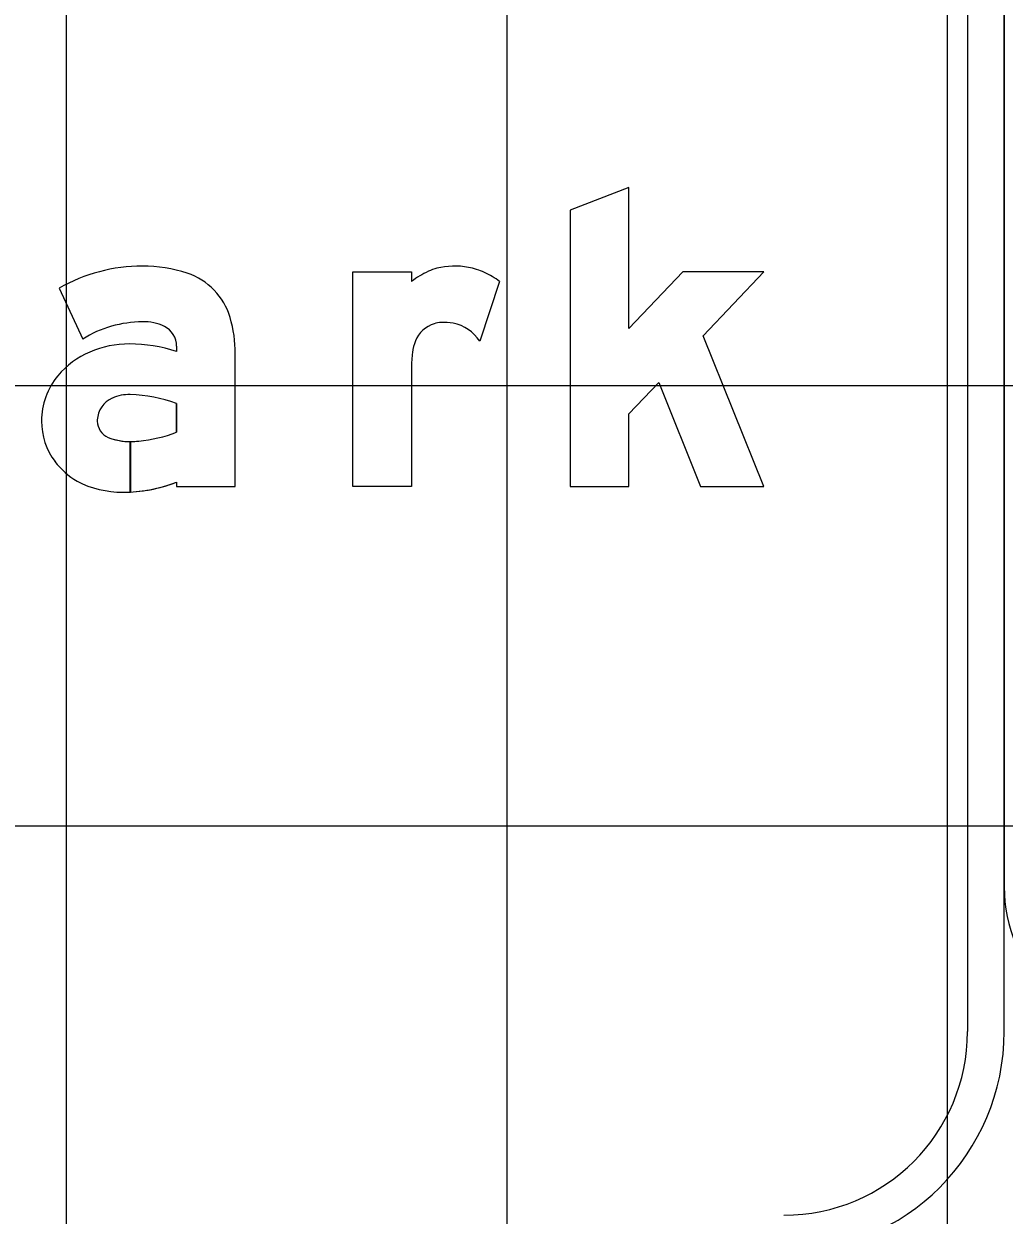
# Model space of a CAD drawing. Extents: x 1797809 to 2198143, y 249608 to 1237864.
# Drawn here: x 2195974.51 to 2195978.96, y 1237288.34 to 1237293.75 of the extents above; entities that cross this region are included whole.
import ezdxf

# ---------------------------------------------------------------- set-up
doc = ezdxf.new("R2010")
doc.units = 0
for name, color, linetype in [('GSBWFILL', 7, 'Continuous'), ('GSCOLORFILL', 7, 'Continuous'), ('GSOUTLINE', 7, 'Continuous'), ('GSSHT', 7, 'Continuous')]:
    doc.layers.add(name, color=color, linetype=linetype)

msp = doc.modelspace()

# ---------------------------------------------------------------- linework, layer by layer
at = {"layer": 'GSBWFILL'}
msp.add_line((2195976.6726, 1237292.5778), (2195976.5823, 1237292.3066), dxfattribs=at)
msp.add_lwpolyline([(2195977.5972, 1237292.332), (2195977.8726, 1237292.6213), (2195977.5044, 1237292.6213), (2195977.2593, 1237292.3639), (2195977.2593, 1237293.0046), (2195976.9926, 1237292.9017), (2195976.9926, 1237291.6479), (2195977.2593, 1237291.6479), (2195977.2593, 1237291.9773), (2195977.3951, 1237292.1199), (2195977.5852, 1237291.6479), (2195977.8726, 1237291.6479)], close=True, dxfattribs=at)
for points in [[(2195976.2726, 1237292.1861), (2195976.2726, 1237291.6479), (2195976.006, 1237291.6479), (2195976.006, 1237292.6213), (2195976.2726, 1237292.6213), (2195976.2726, 1237292.5778)], [(2195974.6729, 1237292.5478), (2195974.7799, 1237292.3167)], [(2195975.206, 1237292.2842), (2195975.206, 1237292.2596)], [(2195975.206, 1237291.6666), (2195975.206, 1237291.6479), (2195975.4726, 1237291.6479), (2195975.4726, 1237292.2496)], [(2195975.206, 1237292.0236), (2195975.206, 1237291.894)], [(2195974.996, 1237291.6221), (2195974.996, 1237291.8509)], [(2195974.9961, 1237291.8509), (2195974.9961, 1237291.6221)]]:
    msp.add_lwpolyline(points, dxfattribs=at)
for centre, major_axis, ratio, start_param, end_param in [((2195975.0511, 1237291.8837), (0, 0.7643), 0.999999, 0, 0.517719), ((2195975.0511, 1237291.9953), (0, 0.6527), 0.999999, 5.96613, 6.283185), ((2195976.5406, 1237292.2225), (0, 0.4451), 0.999994, 0.443663, 0.646229), ((2195976.4355, 1237292.4438), (0, 0.2), 0.999994, 0.24142, 0.443663), ((2195976.4697, 1237292.3046), (0, 0.3433), 0.999994, 6.103268, 6.524606), ((2195976.4775, 1237292.3472), (0, 0.3), 0.999994, 5.846069, 6.103268), ((2195976.4468, 1237292.2817), (0, 0.3724), 0.999994, 5.631644, 5.846069), ((2195975.1611, 1237292.3304), (0, 0.3), 0.999999, 4.997165, 5.96613), ((2195974.8851, 1237292.2496), (0, 0.5876), 0.999999, 4.712389, 4.997165), ((2195975.0511, 1237291.8837), (0, 0.5109), 0.999999, 0, 0.559495), ((2195975.0607, 1237292.1928), (0, 0.202), 0.999999, 5.822746, 6.330435), ((2195975.106, 1237292.2842), (0, 0.1), 0.999999, 4.712389, 5.822746), ((2195976.4142, 1237292.2586), (0, 0.1333), 0.999994, 0.293855, 1.188904), ((2195976.4169, 1237292.25), (0, 0.1424), 0.999994, 0.067293, 0.293855), ((2195976.4216, 1237292.1792), (0, 0.2133), 0.999994, 6.094384, 6.350479), ((2195976.4272, 1237292.2085), (0, 0.1835), 0.999994, 5.27661, 6.094384), ((2195974.9921, 1237291.8373), (0, 0.4572), 0.999999, 0, 0.404512), ((2195974.9921, 1237291.6214), (0, 0.6732), 0.999999, 5.959871, 6.283185), ((2195976.4837, 1237292.2308), (0, 0.2081), 0.999994, 1.188904, 1.450084), ((2195974.9608, 1237291.9054), (0, 0.3823), 0.999999, 0.399285, 0.87593), ((2195976.8378, 1237292.1854), (0, 0.5651), 0.999994, 1.445958, 1.569673), ((2195974.9138, 1237291.9445), (0, 0.3211), 0.999999, 0.87593, 1.570796), ((2195974.9593, 1237291.9448), (0, 0.1133), 0.999999, 0.408547, 1.530785), ((2195974.9909, 1237291.8719), (0, 0.1928), 0.999999, 6.259455, 6.691732), ((2195974.9769, 1237291.4094), (0, 0.6556), 0.999999, 5.926185, 6.254823), ((2195974.8996, 1237291.9445), (0, 0.3069), 0.999999, 1.570796, 2.21394), ((2195974.9667, 1237291.9445), (0, 0.1207), 0.999999, 1.530785, 1.570796), ((2195974.926, 1237291.9445), (0, 0.08), 0.999999, 1.570796, 2.757027), ((2195974.996, 1237292.1176), (0, 0.2667), 0.999999, 2.757027, 3.141593), ((2195974.9805, 1237292.4676), (0, 0.6163), 0.999999, 3.228562, 3.516221), ((2195974.996, 1237292.1176), (0, 0.2667), 0.999999, 3.141843, 3.28451), ((2195974.9268, 1237291.965), (0, 0.341), 0.999999, 2.21394, 2.611125), ((2195974.9617, 1237292.0801), (0, 0.4588), 0.999999, 2.672443, 3.141593), ((2195974.9617, 1237292.3019), (0, 0.6806), 0.999999, 3.192057, 3.508644), ((2195974.9617, 1237292.3019), (0, 0.6806), 0.999999, 3.141593, 3.191959)]:
    msp.add_ellipse(centre, major_axis=major_axis, ratio=ratio, start_param=start_param, end_param=end_param, dxfattribs=at)
at = {"layer": 'GSCOLORFILL'}
for p, q in [((2195978.7972, 1237297.1884), (2195978.7972, 1237289.1717)), ((2195978.9639, 1237289.1717), (2195978.9639, 1237297.1884)), ((2195978.9639, 1237296.5037), (2195978.9639, 1237289.8287)), ((2195976.6726, 1237292.5778), (2195976.5823, 1237292.3066))]:
    msp.add_line(p, q, dxfattribs=at)
msp.add_lwpolyline([(2195977.5972, 1237292.332), (2195977.8726, 1237292.6213), (2195977.5044, 1237292.6213), (2195977.2593, 1237292.3639), (2195977.2593, 1237293.0046), (2195976.9926, 1237292.9017), (2195976.9926, 1237291.6479), (2195977.2593, 1237291.6479), (2195977.2593, 1237291.9773), (2195977.3951, 1237292.1199), (2195977.5852, 1237291.6479), (2195977.8726, 1237291.6479)], close=True, dxfattribs=at)
for points in [[(2195976.2726, 1237292.1861), (2195976.2726, 1237291.6479), (2195976.006, 1237291.6479), (2195976.006, 1237292.6213), (2195976.2726, 1237292.6213), (2195976.2726, 1237292.5778)], [(2195974.6729, 1237292.5478), (2195974.7799, 1237292.3167)], [(2195975.206, 1237292.2842), (2195975.206, 1237292.2596)], [(2195975.206, 1237291.6666), (2195975.206, 1237291.6479), (2195975.4726, 1237291.6479), (2195975.4726, 1237292.2496)], [(2195975.206, 1237292.0236), (2195975.206, 1237291.894)], [(2195974.996, 1237291.6221), (2195974.996, 1237291.8509)], [(2195974.9961, 1237291.8509), (2195974.9961, 1237291.6221)]]:
    msp.add_lwpolyline(points, dxfattribs=at)
for centre, radius, start, end in [((2195979.6306, 1237289.8287), 0.6667, 180, 270), ((2195977.9639, 1237289.1717), 1, 270, 0), ((2195977.9639, 1237289.1717), 0.8333, 270, 0)]:
    msp.add_arc(centre, radius, start, end, dxfattribs=at)
for centre, major_axis, ratio, start_param, end_param in [((2195975.0511, 1237291.8837), (0, 0.7643), 0.999999, 0, 0.517719), ((2195975.0511, 1237291.9953), (0, 0.6527), 0.999999, 5.96613, 6.283185), ((2195976.5406, 1237292.2225), (0, 0.4451), 0.999994, 0.443663, 0.646229), ((2195976.4355, 1237292.4438), (0, 0.2), 0.999994, 0.24142, 0.443663), ((2195976.4697, 1237292.3046), (0, 0.3433), 0.999994, 6.103268, 6.524606), ((2195976.4775, 1237292.3472), (0, 0.3), 0.999994, 5.846069, 6.103268), ((2195976.4468, 1237292.2817), (0, 0.3724), 0.999994, 5.631644, 5.846069), ((2195975.1611, 1237292.3304), (0, 0.3), 0.999999, 4.997165, 5.96613), ((2195974.8851, 1237292.2496), (0, 0.5876), 0.999999, 4.712389, 4.997165), ((2195975.0511, 1237291.8837), (0, 0.5109), 0.999999, 0, 0.559495), ((2195975.0607, 1237292.1928), (0, 0.202), 0.999999, 5.822746, 6.330435), ((2195975.106, 1237292.2842), (0, 0.1), 0.999999, 4.712389, 5.822746), ((2195976.4142, 1237292.2586), (0, 0.1333), 0.999994, 0.293855, 1.188904), ((2195976.4169, 1237292.25), (0, 0.1424), 0.999994, 0.067293, 0.293855), ((2195976.4216, 1237292.1792), (0, 0.2133), 0.999994, 6.094384, 6.350479), ((2195976.4272, 1237292.2085), (0, 0.1835), 0.999994, 5.27661, 6.094384), ((2195974.9921, 1237291.8373), (0, 0.4572), 0.999999, 0, 0.404512), ((2195974.9921, 1237291.6214), (0, 0.6732), 0.999999, 5.959871, 6.283185), ((2195976.4837, 1237292.2308), (0, 0.2081), 0.999994, 1.188904, 1.450084), ((2195974.9608, 1237291.9054), (0, 0.3823), 0.999999, 0.399285, 0.87593), ((2195976.8378, 1237292.1854), (0, 0.5651), 0.999994, 1.445958, 1.569673), ((2195974.9138, 1237291.9445), (0, 0.3211), 0.999999, 0.87593, 1.570796), ((2195974.9593, 1237291.9448), (0, 0.1133), 0.999999, 0.408547, 1.530785), ((2195974.9909, 1237291.8719), (0, 0.1928), 0.999999, 6.259455, 6.691732), ((2195974.9769, 1237291.4094), (0, 0.6556), 0.999999, 5.926185, 6.254823), ((2195974.8996, 1237291.9445), (0, 0.3069), 0.999999, 1.570796, 2.21394), ((2195974.9667, 1237291.9445), (0, 0.1207), 0.999999, 1.530785, 1.570796), ((2195974.926, 1237291.9445), (0, 0.08), 0.999999, 1.570796, 2.757027), ((2195974.996, 1237292.1176), (0, 0.2667), 0.999999, 2.757027, 3.141593), ((2195974.9805, 1237292.4676), (0, 0.6163), 0.999999, 3.228562, 3.516221), ((2195974.996, 1237292.1176), (0, 0.2667), 0.999999, 3.141843, 3.28451), ((2195974.9268, 1237291.965), (0, 0.341), 0.999999, 2.21394, 2.611125), ((2195974.9617, 1237292.0801), (0, 0.4588), 0.999999, 2.672443, 3.141593), ((2195974.9617, 1237292.3019), (0, 0.6806), 0.999999, 3.192057, 3.508644), ((2195974.9617, 1237292.3019), (0, 0.6806), 0.999999, 3.141593, 3.191959)]:
    msp.add_ellipse(centre, major_axis=major_axis, ratio=ratio, start_param=start_param, end_param=end_param, dxfattribs=at)
at = {"layer": 'GSOUTLINE'}
msp.add_line((2195976.6726, 1237292.5778), (2195976.5823, 1237292.3066), dxfattribs=at)
msp.add_lwpolyline([(2195977.5972, 1237292.332), (2195977.8726, 1237292.6213), (2195977.5044, 1237292.6213), (2195977.2593, 1237292.3639), (2195977.2593, 1237293.0046), (2195976.9926, 1237292.9017), (2195976.9926, 1237291.6479), (2195977.2593, 1237291.6479), (2195977.2593, 1237291.9773), (2195977.3951, 1237292.1199), (2195977.5852, 1237291.6479), (2195977.8726, 1237291.6479)], close=True, dxfattribs=at)
for points in [[(2195976.2726, 1237292.1861), (2195976.2726, 1237291.6479), (2195976.006, 1237291.6479), (2195976.006, 1237292.6213), (2195976.2726, 1237292.6213), (2195976.2726, 1237292.5778)], [(2195974.6729, 1237292.5478), (2195974.7799, 1237292.3167)], [(2195975.206, 1237292.2842), (2195975.206, 1237292.2596)], [(2195975.206, 1237291.6666), (2195975.206, 1237291.6479), (2195975.4726, 1237291.6479), (2195975.4726, 1237292.2496)], [(2195975.206, 1237291.894), (2195975.206, 1237292.0236)]]:
    msp.add_lwpolyline(points, dxfattribs=at)
for centre, major_axis, ratio, start_param, end_param in [((2195975.0511, 1237291.8837), (0, 0.7643), 0.999999, 6.283185, 6.800904), ((2195975.0511, 1237291.9953), (0, 0.6527), 0.999999, 5.96613, 6.283185), ((2195976.5406, 1237292.2225), (0, 0.4451), 0.999994, 0.443663, 0.646229), ((2195976.4355, 1237292.4438), (0, 0.2), 0.999994, 0.24142, 0.443663), ((2195976.4697, 1237292.3046), (0, 0.3433), 0.999994, 6.103268, 6.524606), ((2195976.4775, 1237292.3472), (0, 0.3), 0.999994, 5.846069, 6.103268), ((2195976.4468, 1237292.2817), (0, 0.3724), 0.999994, 5.631644, 5.846069), ((2195975.1611, 1237292.3304), (0, 0.3), 0.999999, 4.997165, 5.96613), ((2195974.8851, 1237292.2496), (0, 0.5876), 0.999999, 4.712389, 4.997165), ((2195975.0511, 1237291.8837), (0, 0.5109), 0.999999, 0, 0.559495), ((2195975.0607, 1237292.1928), (0, 0.202), 0.999999, 5.822746, 6.330435), ((2195975.106, 1237292.2842), (0, 0.1), 0.999999, 4.712389, 5.822746), ((2195976.4142, 1237292.2586), (0, 0.1333), 0.999994, 0.293855, 1.188904), ((2195976.4169, 1237292.25), (0, 0.1424), 0.999994, 0.067293, 0.293855), ((2195976.4216, 1237292.1792), (0, 0.2133), 0.999994, 6.094384, 6.350479), ((2195976.4272, 1237292.2085), (0, 0.1835), 0.999994, 5.27661, 6.094384), ((2195974.9921, 1237291.8373), (0, 0.4572), 0.999999, 0, 0.404512), ((2195974.9921, 1237291.6214), (0, 0.6732), 0.999999, 5.959871, 6.283185), ((2195976.4837, 1237292.2308), (0, 0.2081), 0.999994, 1.188904, 1.450084), ((2195974.9608, 1237291.9054), (0, 0.3823), 0.999999, 0.399285, 0.87593), ((2195976.8378, 1237292.1854), (0, 0.5651), 0.999994, 1.445958, 1.569673), ((2195974.9138, 1237291.9445), (0, 0.3211), 0.999999, 0.87593, 1.570796), ((2195974.9593, 1237291.9448), (0, 0.1133), 0.999999, 0.408547, 1.530785), ((2195974.9909, 1237291.8719), (0, 0.1928), 0.999999, 6.25958, 6.691732), ((2195974.9769, 1237291.4094), (0, 0.6556), 0.999999, 5.926185, 6.254787), ((2195974.9952, 1237292.0547), (0, 0.01), 0.999999, 6.254787, 6.25958), ((2195974.8996, 1237291.9445), (0, 0.3069), 0.999999, 1.570796, 2.21394), ((2195974.9667, 1237291.9445), (0, 0.1207), 0.999999, 1.530785, 1.570796), ((2195974.926, 1237291.9445), (0, 0.08), 0.999999, 1.570796, 2.757027), ((2195974.996, 1237292.1176), (0, 0.2667), 0.999999, 2.757027, 3.28451), ((2195974.9805, 1237292.4676), (0, 0.6163), 0.999999, 3.228562, 3.516221), ((2195974.9268, 1237291.965), (0, 0.341), 0.999999, 2.21394, 2.611125), ((2195974.9617, 1237292.0801), (0, 0.4588), 0.999999, 2.672443, 3.141593), ((2195974.9617, 1237292.3019), (0, 0.6806), 0.999999, 3.141593, 3.508644)]:
    msp.add_ellipse(centre, major_axis=major_axis, ratio=ratio, start_param=start_param, end_param=end_param, dxfattribs=at)
at = {"layer": 'GSSHT'}
for p, q in [((2195974.7065, 1237258.1062), (2195974.7065, 1237318.1062)), ((2195976.7065, 1237258.1062), (2195976.7065, 1237318.1062)), ((2195978.7065, 1237258.1062), (2195978.7065, 1237318.1062)), ((2195924.7065, 1237292.1062), (2196054.7065, 1237292.1062)), ((2195924.7065, 1237290.1062), (2196054.7065, 1237290.1062))]:
    msp.add_line(p, q, dxfattribs=at)

doc.saveas('drawing.dxf')
